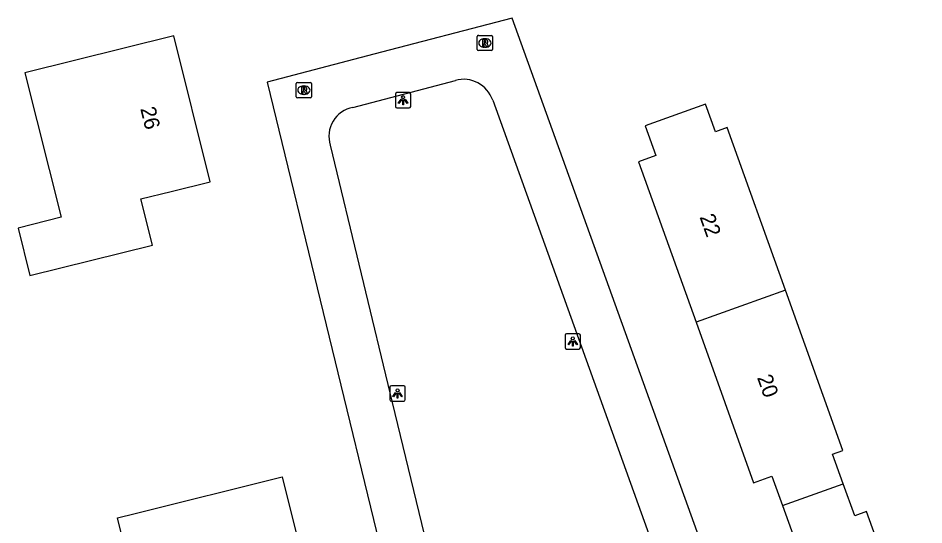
# Model space of a CAD drawing. Extents: x 162675 to 163482, y 379761 to 381227.
# Drawn here: x 162876.6 to 162935.8, y 380776.9 to 380810 of the extents above; entities that cross this region are included whole.
import ezdxf

# ---------------------------------------------------------------- set-up
doc = ezdxf.new("R2010")
doc.units = 0
for name, color, linetype in [('IMGEO_Lichtpunt', 7, 'Continuous'), ('IMGEO_Pand', 7, 'Continuous'), ('IMGEO_Pand_nummerreeks', 7, 'Continuous'), ('IMGEO_Rioolput', 7, 'Continuous'), ('IMGEO_Voetpad_open', 7, 'Continuous')]:
    doc.layers.add(name, color=color, linetype=linetype)

msp = doc.modelspace()

# ---------------------------------------------------------------- linework, layer by layer
at = {"layer": 'IMGEO_Lichtpunt'}
for p, q in [((162901.286, 380804.996), (162901.286, 380804.189)), ((162901.286, 380804.996), (162901.286, 380804.189)), ((162902.188, 380805.091), (162901.38, 380805.091)), ((162902.188, 380805.091), (162901.38, 380805.091)), ((162902.282, 380804.189), (162902.282, 380804.996)), ((162902.282, 380804.189), (162902.282, 380804.996)), ((162901.38, 380804.095), (162902.188, 380804.095)), ((162901.38, 380804.095), (162902.188, 380804.095)), ((162912.366, 380789.254), (162912.366, 380788.447)), ((162912.366, 380789.254), (162912.366, 380788.447)), ((162913.268, 380789.349), (162912.46, 380789.349)), ((162913.268, 380789.349), (162912.46, 380789.349)), ((162913.362, 380788.447), (162913.362, 380789.254)), ((162913.362, 380788.447), (162913.362, 380789.254)), ((162912.46, 380788.353), (162913.268, 380788.353)), ((162912.46, 380788.353), (162913.268, 380788.353)), ((162900.923, 380785.859), (162900.923, 380785.052)), ((162900.923, 380785.859), (162900.923, 380785.052)), ((162901.825, 380785.954), (162901.017, 380785.954)), ((162901.825, 380785.954), (162901.017, 380785.954)), ((162901.919, 380785.052), (162901.919, 380785.859)), ((162901.919, 380785.052), (162901.919, 380785.859)), ((162901.017, 380784.958), (162901.825, 380784.958)), ((162901.017, 380784.958), (162901.825, 380784.958))]:
    msp.add_line(p, q, dxfattribs=at)
for points in [[(162901.66, 380804.66), (162901.699, 380804.632), (162901.511, 380804.37), (162901.473, 380804.397), (162901.66, 380804.66)], [(162901.762, 380804.612), (162901.809, 380804.612), (162901.809, 380804.29), (162901.762, 380804.29), (162901.762, 380804.612)], [(162901.872, 380804.632), (162901.91, 380804.659), (162902.097, 380804.397), (162902.058, 380804.369), (162901.872, 380804.632)], [(162912.74, 380788.918), (162912.779, 380788.89), (162912.591, 380788.628), (162912.553, 380788.655), (162912.74, 380788.918)], [(162912.842, 380788.87), (162912.889, 380788.87), (162912.889, 380788.548), (162912.842, 380788.548), (162912.842, 380788.87)], [(162912.952, 380788.89), (162912.99, 380788.917), (162913.177, 380788.655), (162913.138, 380788.627), (162912.952, 380788.89)], [(162901.297, 380785.523), (162901.336, 380785.495), (162901.148, 380785.233), (162901.11, 380785.26), (162901.297, 380785.523)], [(162901.399, 380785.475), (162901.446, 380785.475), (162901.446, 380785.153), (162901.399, 380785.153), (162901.399, 380785.475)], [(162901.509, 380785.495), (162901.547, 380785.522), (162901.734, 380785.26), (162901.695, 380785.232), (162901.509, 380785.495)]]:
    msp.add_lwpolyline(points, dxfattribs=at)
for centre in [(162901.785, 380804.794), (162912.865, 380789.052), (162901.422, 380785.657)]:
    msp.add_circle(centre, 0.0994, dxfattribs=at)
for centre, start, end in [((162901.38, 380804.996), 90, 180), ((162901.38, 380804.996), 90, 180), ((162902.188, 380804.996), 0, 90), ((162902.188, 380804.996), 0, 90), ((162901.38, 380804.189), 180, 270), ((162901.38, 380804.189), 180, 270), ((162902.188, 380804.189), 270, 0), ((162902.188, 380804.189), 270, 360), ((162912.46, 380789.254), 90, 180), ((162912.46, 380789.254), 90, 180), ((162913.268, 380789.254), 0, 90), ((162913.268, 380789.254), 0, 90), ((162912.46, 380788.447), 180, 270), ((162912.46, 380788.447), 180, 270), ((162913.268, 380788.447), 270, 0), ((162913.268, 380788.447), 270, 360), ((162901.017, 380785.859), 90, 180), ((162901.017, 380785.859), 90, 180), ((162901.825, 380785.859), 0, 90), ((162901.825, 380785.859), 0, 90), ((162901.017, 380785.052), 180, 270), ((162901.017, 380785.052), 180, 270), ((162901.825, 380785.052), 270, 0), ((162901.825, 380785.052), 270, 360)]:
    msp.add_arc(centre, 0.0946, start, end, dxfattribs=at)
at = {"layer": 'IMGEO_Pand'}
for points in [[(162885.414, 380795.142), (162884.664, 380798.15), (162886.633, 380798.641), (162889.185, 380799.278), (162886.81, 380808.796), (162877.076, 380806.378), (162879.458, 380796.954), (162876.645, 380796.252), (162877.419, 380793.147), (162885.414, 380795.142)], [(162926.747, 380792.203), (162922.949, 380802.808), (162922.183, 380802.534), (162921.537, 380804.338), (162917.593, 380802.927), (162918.29, 380800.981), (162917.166, 380800.579), (162920.914, 380790.114)], [(162926.747, 380792.203), (162920.914, 380790.114)], [(162930.527, 380779.555), (162929.833, 380781.493), (162930.498, 380781.731), (162926.747, 380792.203)], [(162920.914, 380790.114), (162924.67, 380779.627), (162925.872, 380780.058), (162926.561, 380778.134)], [(162883.138, 380777.334), (162884.285, 380777.62), (162893.89, 380780.012), (162896.255, 380770.486), (162888.503, 380768.554), (162887.785, 380771.434), (162884.792, 380770.688), (162883.138, 380777.334)], [(162926.561, 380778.134), (162927.338, 380775.965), (162926.192, 380775.554), (162929.9, 380765.202), (162935.792, 380767.312), (162934.106, 380772.02), (162932.053, 380777.752), (162931.273, 380777.472), (162930.527, 380779.555)], [(162926.561, 380778.134), (162930.527, 380779.555)]]:
    msp.add_lwpolyline(points, dxfattribs=at)
at = {"layer": 'IMGEO_Rioolput'}
for p, q in [((162906.624, 380807.902), (162906.624, 380808.754)), ((162906.699, 380808.828), (162907.551, 380808.828)), ((162907.112, 380808.608), (162907.137, 380808.608)), ((162907.625, 380808.754), (162907.625, 380807.902)), ((162907.135, 380808.048), (162907.11, 380808.048)), ((162907.551, 380807.828), (162906.699, 380807.828)), ((162894.807, 380804.824), (162894.807, 380805.676)), ((162894.882, 380805.75), (162895.734, 380805.75)), ((162895.808, 380805.676), (162895.808, 380804.824)), ((162895.318, 380804.97), (162895.293, 380804.97)), ((162895.295, 380805.53), (162895.32, 380805.53)), ((162895.734, 380804.75), (162894.882, 380804.75))]:
    msp.add_line(p, q, dxfattribs=at)
for points in [[(162906.624, 380807.902), (162906.624, 380808.754)], [(162906.699, 380808.828), (162907.551, 380808.828)], [(162907.213, 380808.526), (162906.961, 380808.528), (162906.961, 380808.128)], [(162907.625, 380808.754), (162907.625, 380807.902)], [(162906.961, 380808.128), (162907.085, 380808.128), (162907.085, 380808.29), (162907.096, 380808.29)], [(162907.139, 380808.447), (162907.085, 380808.447), (162907.085, 380808.366)], [(162907.085, 380808.366), (162907.137, 380808.366)], [(162907.143, 380808.261), (162907.214, 380808.128), (162907.354, 380808.128), (162907.289, 380808.254)], [(162907.551, 380807.828), (162906.699, 380807.828)], [(162894.807, 380804.824), (162894.807, 380805.676)], [(162894.882, 380805.75), (162895.734, 380805.75)], [(162895.808, 380805.676), (162895.808, 380804.824)], [(162895.396, 380805.448), (162895.144, 380805.45), (162895.144, 380805.05)], [(162895.144, 380805.05), (162895.268, 380805.05), (162895.268, 380805.212), (162895.279, 380805.212)], [(162895.322, 380805.369), (162895.268, 380805.369), (162895.268, 380805.288)], [(162895.268, 380805.288), (162895.32, 380805.288)], [(162895.326, 380805.183), (162895.397, 380805.05), (162895.537, 380805.05), (162895.472, 380805.176)], [(162895.734, 380804.75), (162894.882, 380804.75)]]:
    msp.add_lwpolyline(points, dxfattribs=at)
for centre, radius, start, end in [((162906.701, 380808.752), 0.0765, 91.55205, 178.44795), ((162906.701, 380808.752), 0.0765, 91.55205, 178.44795), ((162907.212, 380808.416), 0.109, 350.36119, 89.41601), ((162907.549, 380808.752), 0.0765, 1.55205, 88.44795), ((162907.549, 380808.752), 0.0765, 1.55205, 88.44795), ((162907.095, 380808.237), 0.0533, 26.02933, 88.69889), ((162907.121, 380808.555), 0.19, 274.7715, 282.96867), ((162907.145, 380808.351), 0.0964, 77.00612, 93.18647), ((162907.159, 380808.408), 0.0378, 276.66336, 79.67722), ((162907.21, 380808.416), 0.112, 277.58423, 350.98172), ((162907.194, 380808.201), 0.108, 29.51342, 73.79051), ((162906.701, 380807.904), 0.0765, 181.55205, 268.44795), ((162906.701, 380807.904), 0.0765, 181.55205, 268.44795), ((162907.549, 380807.904), 0.0765, 271.55205, 358.44795), ((162907.549, 380807.904), 0.0765, 271.55205, 358.44795), ((162894.884, 380805.674), 0.0765, 91.55205, 178.44795), ((162894.884, 380805.674), 0.0765, 91.55205, 178.44795), ((162895.732, 380805.674), 0.0765, 1.55205, 88.44795), ((162895.732, 380805.674), 0.0765, 1.55205, 88.44795), ((162895.278, 380805.159), 0.0533, 26.02933, 88.69889), ((162895.304, 380805.477), 0.19, 274.7715, 282.96867), ((162895.328, 380805.273), 0.0964, 77.00612, 93.18647), ((162895.342, 380805.33), 0.0378, 276.66336, 79.67722), ((162895.395, 380805.338), 0.109, 350.36119, 89.41601), ((162895.393, 380805.338), 0.112, 277.58423, 350.98172), ((162895.377, 380805.123), 0.108, 29.51342, 73.79051), ((162894.884, 380804.826), 0.0765, 181.55205, 268.44795), ((162894.884, 380804.826), 0.0765, 181.55205, 268.44795), ((162895.732, 380804.826), 0.0765, 271.55205, 358.44795), ((162895.732, 380804.826), 0.0765, 271.55205, 358.44795)]:
    msp.add_arc(centre, radius, start, end, dxfattribs=at)
for centre, major_axis, ratio, start_param, end_param in [((162907.111, 380808.328), (-0.387, 0.002), 0.722429, 4.712389, 7.853982), ((162907.136, 380808.328), (-0.39, 0.002), 0.717154, 1.570796, 4.712389), ((162895.294, 380805.25), (-0.387, 0.002), 0.722429, 4.712389, 7.853982), ((162895.319, 380805.25), (-0.39, 0.002), 0.717154, 1.570796, 4.712389)]:
    msp.add_ellipse(centre, major_axis=major_axis, ratio=ratio, start_param=start_param, end_param=end_param, dxfattribs=at)
at = {"layer": 'IMGEO_Voetpad_open'}
for points in [[(162925.177, 380764.499), (162925.278, 380764.536), (162908.899, 380809.951), (162899.867, 380807.592), (162892.914, 380805.776), (162904.475, 380758.253)], [(162898.5, 380804.129), (162905.196, 380805.889)], [(162907.634, 380804.593), (162922.417, 380763.498)], [(162907.419, 380758.771), (162907.382, 380758.925), (162901.093, 380784.866), (162897.033, 380801.656)]]:
    msp.add_lwpolyline(points, dxfattribs=at)
for centre, radius, start, end in [((162905.727, 380803.947), 2.013, 18.70449, 105.30678), ((162898.859, 380802.244), 1.919, 100.79218, 197.85442)]:
    msp.add_arc(centre, radius, start, end, dxfattribs=at)

# ---------------------------------------------------------------- texts
at = {"layer": 'IMGEO_Pand_nummerreeks'}
for s, rotation, p in [('26', 284.01074, (162884.616, 380804.045)), ('22', 289.70508, (162921.132, 380796.977)), ('20', 289.70508, (162924.886, 380786.495))]:
    msp.add_text(s, height=1, rotation=rotation, dxfattribs=at).set_placement(p)

doc.saveas('drawing.dxf')
